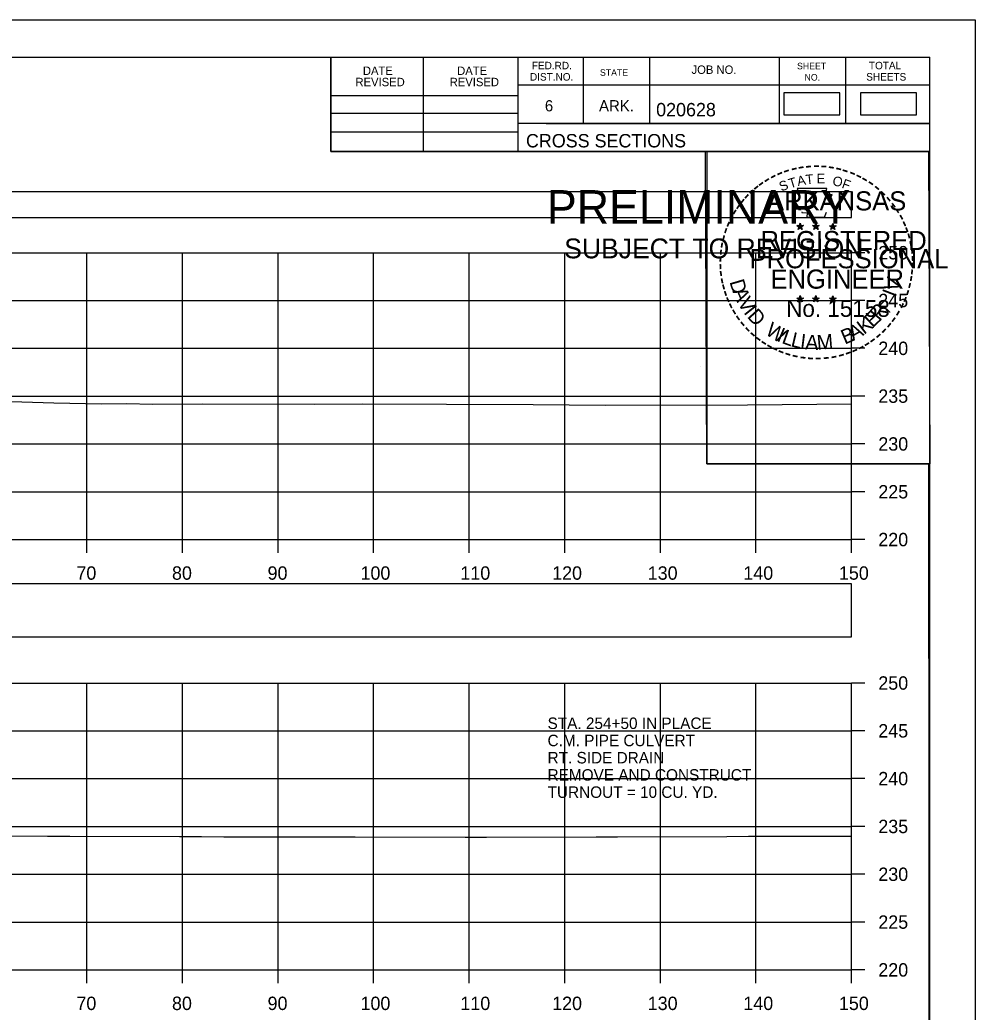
# Model space of a CAD drawing. Extents: x 1369627 to 1374022, y 380035 to 398173.
# Drawn here: x 1372161.5 to 1372261.5, y 392095.3 to 392199 of the extents above; entities that cross this region are included whole.
import ezdxf

# ---------------------------------------------------------------- set-up
doc = ezdxf.new("R2010")
doc.units = 0
for name, color, linetype in [('Default', 7, 'Continuous'), ('R_Axis', 7, 'Continuous'), ('R_Axis Annot', 7, 'Continuous'), ('R_Border', 7, 'Continuous'), ('R_Border PE', 7, 'Continuous'), ('R_Border Prem', 7, 'Continuous'), ('R_Exist Surface', 7, 'Continuous'), ('R_Grid', 7, 'Continuous'), ('R_No Plot', 7, 'Continuous'), ('R_Water', 7, 'Continuous')]:
    doc.layers.add(name, color=color, linetype=linetype)

msp = doc.modelspace()

# ---------------------------------------------------------------- linework, layer by layer
at = {"layer": 'Default'}
for points in [[(1372241.46, 392189.11), (1372247.3, 392189.11), (1372247.3, 392191.42), (1372241.46, 392191.42)], [(1372249.48, 392189.11), (1372255.32, 392189.11), (1372255.32, 392191.42), (1372249.48, 392191.42)], [(1371948.53, 392178.36), (1372248.53, 392178.36), (1372248.53, 392181.06), (1371948.53, 392181.06)], [(1371948.53, 392134.53), (1372248.53, 392134.53), (1372248.53, 392140.05), (1371948.53, 392140.05)]]:
    msp.add_lwpolyline(points, close=True, dxfattribs=at)
at = {"layer": 'R_Axis'}
for p, q in [((1372248.53, 392144.69), (1372248.53, 392174.69)), ((1372249.93, 392174.69), (1372248.53, 392174.69)), ((1372249.93, 392169.69), (1372248.53, 392169.69)), ((1372249.93, 392164.69), (1372248.53, 392164.69)), ((1372249.93, 392159.69), (1372248.53, 392159.69)), ((1372249.93, 392154.69), (1372248.53, 392154.69)), ((1372249.93, 392149.69), (1372248.53, 392149.69)), ((1371948.53, 392144.69), (1372248.53, 392144.69)), ((1372168.53, 392143.29), (1372168.53, 392144.69)), ((1372178.53, 392143.29), (1372178.53, 392144.69)), ((1372188.53, 392143.29), (1372188.53, 392144.69)), ((1372198.53, 392143.29), (1372198.53, 392144.69)), ((1372208.53, 392143.29), (1372208.53, 392144.69)), ((1372218.53, 392143.29), (1372218.53, 392144.69)), ((1372228.53, 392143.29), (1372228.53, 392144.69)), ((1372238.53, 392143.29), (1372238.53, 392144.69)), ((1372248.53, 392143.29), (1372248.53, 392144.69)), ((1372249.93, 392144.69), (1372248.53, 392144.69)), ((1372248.53, 392099.69), (1372248.53, 392129.69)), ((1372249.93, 392129.69), (1372248.53, 392129.69)), ((1372249.93, 392124.69), (1372248.53, 392124.69)), ((1372249.93, 392119.69), (1372248.53, 392119.69)), ((1372249.93, 392114.69), (1372248.53, 392114.69)), ((1372249.93, 392109.69), (1372248.53, 392109.69)), ((1372249.93, 392104.69), (1372248.53, 392104.69)), ((1371948.53, 392099.69), (1372248.53, 392099.69)), ((1372168.53, 392098.29), (1372168.53, 392099.69)), ((1372178.53, 392098.29), (1372178.53, 392099.69)), ((1372188.53, 392098.29), (1372188.53, 392099.69)), ((1372198.53, 392098.29), (1372198.53, 392099.69)), ((1372208.53, 392098.29), (1372208.53, 392099.69)), ((1372218.53, 392098.29), (1372218.53, 392099.69)), ((1372228.53, 392098.29), (1372228.53, 392099.69)), ((1372238.53, 392098.29), (1372238.53, 392099.69)), ((1372248.53, 392098.29), (1372248.53, 392099.69)), ((1372249.93, 392099.69), (1372248.53, 392099.69))]:
    msp.add_line(p, q, dxfattribs=at)
at = {"layer": 'R_Border'}
for p, q in [((1371940.53, 392195.15), (1372256.71, 392195.15)), ((1372194.07, 392185.27), (1372194.07, 392195.15)), ((1372203.75, 392185.27), (1372203.75, 392195.15)), ((1372213.61, 392195.15), (1372213.61, 392185.27)), ((1372220.45, 392195.15), (1372220.45, 392188.21)), ((1372227.39, 392195.15), (1372227.39, 392188.21)), ((1372240.97, 392195.15), (1372240.97, 392188.21)), ((1372247.91, 392195.15), (1372247.91, 392188.21)), ((1372256.71, 391989.69), (1372256.71, 392195.15)), ((1372256.71, 392192.21), (1372213.61, 392192.21)), ((1372256.71, 392192.23), (1372256.71, 392192.23)), ((1372194.07, 392191.13), (1372213.61, 392191.13)), ((1372194.07, 392189.27), (1372213.61, 392189.27)), ((1372256.71, 392188.21), (1372213.61, 392188.21)), ((1372216.57, 392188.21), (1372256.71, 392188.21)), ((1372194.07, 392187.33), (1372213.61, 392187.33)), ((1372256.71, 392185.27), (1372194.07, 392185.27))]:
    msp.add_line(p, q, dxfattribs=at)
at = {"layer": 'R_Border PE'}
for p, q in [((1372242.79, 392177.52), (1372243.14, 392177.41)), ((1372242.79, 392177.52), (1372243.05, 392177.48)), ((1372242.79, 392177.52), (1372243.03, 392177.4)), ((1372242.93, 392177.11), (1372243.14, 392177.41)), ((1372242.93, 392177.11), (1372243.05, 392177.36)), ((1372242.93, 392177.11), (1372243.14, 392177.33)), ((1372243.14, 392177.78), (1372243.1, 392177.52)), ((1372243.14, 392177.41), (1372243.14, 392177.78)), ((1372243.14, 392177.78), (1372243.19, 392177.53)), ((1372243.49, 392177.52), (1372243.14, 392177.41)), ((1372243.36, 392177.11), (1372243.14, 392177.41)), ((1372243.36, 392177.11), (1372243.14, 392177.33)), ((1372243.49, 392177.52), (1372243.2, 392177.47)), ((1372243.36, 392177.11), (1372243.22, 392177.41)), ((1372243.49, 392177.52), (1372243.29, 392177.42)), ((1372244.46, 392177.52), (1372244.81, 392177.41)), ((1372244.46, 392177.52), (1372244.72, 392177.48)), ((1372244.46, 392177.52), (1372244.7, 392177.4)), ((1372244.6, 392177.11), (1372244.81, 392177.41)), ((1372244.6, 392177.11), (1372244.72, 392177.36)), ((1372244.6, 392177.11), (1372244.81, 392177.33)), ((1372244.81, 392177.78), (1372244.77, 392177.52)), ((1372244.81, 392177.41), (1372244.81, 392177.78)), ((1372244.81, 392177.78), (1372244.86, 392177.53)), ((1372245.16, 392177.52), (1372244.81, 392177.41)), ((1372245.03, 392177.11), (1372244.81, 392177.41)), ((1372245.03, 392177.11), (1372244.81, 392177.33)), ((1372245.16, 392177.52), (1372244.87, 392177.47)), ((1372245.03, 392177.11), (1372244.89, 392177.41)), ((1372245.16, 392177.52), (1372244.96, 392177.42)), ((1372246.23, 392177.51), (1372246.58, 392177.4)), ((1372246.23, 392177.51), (1372246.48, 392177.47)), ((1372246.23, 392177.51), (1372246.47, 392177.39)), ((1372246.36, 392177.1), (1372246.58, 392177.4)), ((1372246.36, 392177.1), (1372246.49, 392177.35)), ((1372246.36, 392177.1), (1372246.58, 392177.32)), ((1372246.58, 392177.76), (1372246.54, 392177.51)), ((1372246.58, 392177.4), (1372246.58, 392177.76)), ((1372246.58, 392177.76), (1372246.63, 392177.51)), ((1372246.92, 392177.51), (1372246.58, 392177.4)), ((1372246.79, 392177.1), (1372246.58, 392177.4)), ((1372246.79, 392177.1), (1372246.58, 392177.32)), ((1372246.92, 392177.51), (1372246.64, 392177.46)), ((1372246.79, 392177.1), (1372246.65, 392177.39)), ((1372246.92, 392177.51), (1372246.72, 392177.41)), ((1372242.79, 392169.95), (1372243.14, 392169.84)), ((1372242.79, 392169.95), (1372243.04, 392169.9)), ((1372242.79, 392169.95), (1372243.03, 392169.83)), ((1372242.92, 392169.54), (1372243.14, 392169.84)), ((1372242.92, 392169.54), (1372243.05, 392169.79)), ((1372242.92, 392169.54), (1372243.14, 392169.76)), ((1372243.14, 392170.2), (1372243.1, 392169.95)), ((1372243.14, 392169.84), (1372243.14, 392170.2)), ((1372243.14, 392170.2), (1372243.19, 392169.95)), ((1372243.49, 392169.95), (1372243.14, 392169.84)), ((1372243.35, 392169.54), (1372243.14, 392169.84)), ((1372243.35, 392169.54), (1372243.14, 392169.76)), ((1372243.49, 392169.95), (1372243.2, 392169.9)), ((1372243.35, 392169.54), (1372243.22, 392169.83)), ((1372243.49, 392169.95), (1372243.28, 392169.85)), ((1372244.46, 392169.95), (1372244.81, 392169.84)), ((1372244.46, 392169.95), (1372244.71, 392169.9)), ((1372244.46, 392169.95), (1372244.7, 392169.83)), ((1372244.59, 392169.54), (1372244.81, 392169.84)), ((1372244.59, 392169.54), (1372244.72, 392169.79)), ((1372244.59, 392169.54), (1372244.81, 392169.76)), ((1372244.81, 392170.2), (1372244.77, 392169.95)), ((1372244.81, 392169.84), (1372244.81, 392170.2)), ((1372244.81, 392170.2), (1372244.86, 392169.95)), ((1372245.16, 392169.95), (1372244.81, 392169.84)), ((1372245.02, 392169.54), (1372244.81, 392169.84)), ((1372245.02, 392169.54), (1372244.81, 392169.76)), ((1372245.16, 392169.95), (1372244.87, 392169.9)), ((1372245.02, 392169.54), (1372244.88, 392169.83)), ((1372245.16, 392169.95), (1372244.95, 392169.85)), ((1372246.23, 392169.94), (1372246.58, 392169.83)), ((1372246.23, 392169.94), (1372246.48, 392169.89)), ((1372246.23, 392169.94), (1372246.46, 392169.82)), ((1372246.36, 392169.53), (1372246.58, 392169.83)), ((1372246.36, 392169.53), (1372246.49, 392169.78)), ((1372246.58, 392170.19), (1372246.53, 392169.94)), ((1372246.58, 392169.83), (1372246.58, 392170.19)), ((1372246.58, 392170.19), (1372246.62, 392169.94)), ((1372246.92, 392169.94), (1372246.58, 392169.83)), ((1372246.79, 392169.53), (1372246.58, 392169.83)), ((1372246.92, 392169.94), (1372246.64, 392169.89)), ((1372246.79, 392169.53), (1372246.65, 392169.82)), ((1372246.92, 392169.94), (1372246.72, 392169.84)), ((1372246.36, 392169.53), (1372246.57, 392169.75)), ((1372246.79, 392169.53), (1372246.57, 392169.75))]:
    msp.add_line(p, q, dxfattribs=at)
for points in [[(1372242.84, 392181.4), (1372243.1, 392180.57)], [(1372246.35, 392180.48), (1372246.49, 392180.76), (1372245.8, 392180.74), (1372245.95, 392181.4), (1372242.84, 392181.4)], [(1372243.33, 392178.98), (1372243.33, 392178.89), (1372243.89, 392178.87), (1372243.84, 392178.4), (1372245.71, 392178.4), (1372245.91, 392178.93)], [(1372243.14, 392177.78), (1372243.36, 392177.11), (1372242.79, 392177.52), (1372243.49, 392177.52), (1372242.93, 392177.11), (1372243.14, 392177.78)], [(1372244.81, 392177.78), (1372245.03, 392177.11), (1372244.46, 392177.52), (1372245.16, 392177.52), (1372244.6, 392177.11), (1372244.81, 392177.78)], [(1372246.58, 392177.76), (1372246.79, 392177.1), (1372246.23, 392177.51), (1372246.92, 392177.51), (1372246.36, 392177.1), (1372246.58, 392177.76)], [(1372243.14, 392170.2), (1372243.35, 392169.54), (1372242.79, 392169.95), (1372243.49, 392169.95), (1372242.92, 392169.54), (1372243.14, 392170.2)], [(1372244.81, 392170.2), (1372245.02, 392169.54), (1372244.46, 392169.95), (1372245.16, 392169.95), (1372244.59, 392169.54), (1372244.81, 392170.2)], [(1372246.58, 392170.19), (1372246.79, 392169.53), (1372246.23, 392169.94), (1372246.92, 392169.94), (1372246.36, 392169.53), (1372246.58, 392170.19)]]:
    msp.add_lwpolyline(points, dxfattribs=at)
for centre, radius in [((1372243.14, 392177.41), 0.172), ((1372243.14, 392177.41), 0.145), ((1372243.14, 392177.41), 0.116), ((1372243.14, 392177.41), 0.0991), ((1372243.14, 392177.41), 0.0747), ((1372243.14, 392177.41), 0.0495), ((1372243.14, 392177.41), 0.0296), ((1372244.81, 392177.41), 0.172), ((1372244.81, 392177.41), 0.145), ((1372244.81, 392177.41), 0.116), ((1372244.81, 392177.41), 0.0991), ((1372244.81, 392177.41), 0.0747), ((1372244.81, 392177.41), 0.0495), ((1372244.81, 392177.41), 0.0296), ((1372246.58, 392177.4), 0.172), ((1372246.58, 392177.4), 0.145), ((1372246.58, 392177.4), 0.116), ((1372246.58, 392177.4), 0.0991), ((1372246.58, 392177.4), 0.0747), ((1372246.58, 392177.4), 0.0495), ((1372246.58, 392177.4), 0.0296), ((1372243.14, 392169.84), 0.172), ((1372243.14, 392169.84), 0.145), ((1372243.14, 392169.84), 0.116), ((1372243.14, 392169.84), 0.0991), ((1372243.14, 392169.84), 0.0747), ((1372243.14, 392169.84), 0.0495), ((1372243.14, 392169.84), 0.0296), ((1372244.81, 392169.84), 0.172), ((1372244.81, 392169.84), 0.145), ((1372244.81, 392169.84), 0.116), ((1372244.81, 392169.84), 0.0991), ((1372244.81, 392169.84), 0.0747), ((1372244.81, 392169.84), 0.0495), ((1372244.81, 392169.84), 0.0296), ((1372246.57, 392169.83), 0.172), ((1372246.57, 392169.83), 0.145), ((1372246.57, 392169.83), 0.116), ((1372246.57, 392169.83), 0.0991), ((1372246.57, 392169.83), 0.0747), ((1372246.57, 392169.83), 0.0495), ((1372246.57, 392169.83), 0.0296)]:
    msp.add_circle(centre, radius, dxfattribs=at)
at = {"layer": 'R_Exist Surface'}
for points in [[(1372159.49, 392159.17), (1372165.07, 392158.98), (1372170.05, 392158.87), (1372172.67, 392158.93), (1372175.45, 392158.85), (1372180.61, 392158.88), (1372192.31, 392158.85), (1372197.39, 392158.88), (1372206.15, 392158.84), (1372215.24, 392158.8), (1372222.76, 392158.73), (1372237.65, 392158.78), (1372248.53, 392158.88)], [(1372152.95, 392113.7), (1372164.4, 392113.68), (1372166.74, 392113.67), (1372178.23, 392113.65), (1372180.53, 392113.64), (1372182.86, 392113.62), (1372194.32, 392113.6), (1372196.6, 392113.59), (1372208.11, 392113.57), (1372210.35, 392113.58), (1372221.8, 392113.61), (1372224.05, 392113.62), (1372235.5, 392113.65), (1372237.75, 392113.66), (1372248.53, 392113.69)]]:
    msp.add_lwpolyline(points, dxfattribs=at)
at = {"layer": 'R_Grid'}
for p, q in [((1371948.53, 392174.69), (1372248.53, 392174.69)), ((1372168.53, 392144.69), (1372168.53, 392174.69)), ((1372178.53, 392144.69), (1372178.53, 392174.69)), ((1372188.53, 392144.69), (1372188.53, 392174.69)), ((1372198.53, 392144.69), (1372198.53, 392174.69)), ((1372208.53, 392144.69), (1372208.53, 392174.69)), ((1372218.53, 392144.69), (1372218.53, 392174.69)), ((1372228.53, 392144.69), (1372228.53, 392174.69)), ((1372238.53, 392144.69), (1372238.53, 392174.69)), ((1372248.53, 392144.69), (1372248.53, 392174.69)), ((1371948.53, 392169.69), (1372248.53, 392169.69)), ((1371948.53, 392164.69), (1372248.53, 392164.69)), ((1371948.53, 392159.69), (1372248.53, 392159.69)), ((1371948.53, 392154.69), (1372248.53, 392154.69)), ((1371948.53, 392149.69), (1372248.53, 392149.69)), ((1371948.53, 392144.69), (1372248.53, 392144.69)), ((1371948.53, 392129.69), (1372248.53, 392129.69)), ((1372168.53, 392099.69), (1372168.53, 392129.69)), ((1372178.53, 392099.69), (1372178.53, 392129.69)), ((1372188.53, 392099.69), (1372188.53, 392129.69)), ((1372198.53, 392099.69), (1372198.53, 392129.69)), ((1372208.53, 392099.69), (1372208.53, 392129.69)), ((1372218.53, 392099.69), (1372218.53, 392129.69)), ((1372228.53, 392099.69), (1372228.53, 392129.69)), ((1372238.53, 392099.69), (1372238.53, 392129.69)), ((1372248.53, 392099.69), (1372248.53, 392129.69)), ((1371948.53, 392124.69), (1372248.53, 392124.69)), ((1371948.53, 392119.69), (1372248.53, 392119.69)), ((1371948.53, 392114.69), (1372248.53, 392114.69)), ((1371948.53, 392109.69), (1372248.53, 392109.69)), ((1371948.53, 392104.69), (1372248.53, 392104.69)), ((1371948.53, 392099.69), (1372248.53, 392099.69))]:
    msp.add_line(p, q, dxfattribs=at)
at = {"layer": 'R_No Plot'}
for p, q in [((1371928.13, 392199.04), (1372261.46, 392199.04)), ((1372232.74, 392162.81), (1372232.74, 392162.81))]:
    msp.add_line(p, q, dxfattribs=at)
for points in [[(1371928.12, 392199.04), (1372261.46, 392199.04), (1372261.46, 391985.7), (1371928.12, 391985.7)], [(1372174.45, 392195.15), (1372194.07, 392195.15), (1372194.07, 392185.27), (1372210.18, 392185.27), (1372233.38, 392185.27), (1372233.38, 392152.6), (1372256.59, 392152.6), (1372256.71, 391989.69), (1371940.53, 391989.69), (1371940.53, 392195.15)], [(1372233.24, 392185.27), (1372256.59, 392185.27), (1372256.73, 392152.6), (1372233.38, 392152.6)]]:
    msp.add_lwpolyline(points, close=True, dxfattribs=at)

# ---------------------------------------------------------------- texts
at = {"layer": 'R_Axis Annot'}
for s, p in [('250', (1372251.33, 392173.99)), ('245', (1372251.33, 392168.99)), ('240', (1372251.33, 392163.99)), ('235', (1372251.33, 392158.99)), ('230', (1372251.33, 392153.99)), ('225', (1372251.33, 392148.99)), ('220', (1372251.33, 392143.99)), ('70', (1372167.44, 392140.49)), ('80', (1372177.44, 392140.49)), ('90', (1372187.44, 392140.49)), ('100', (1372197.16, 392140.49)), ('110', (1372207.61, 392140.49)), ('120', (1372217.21, 392140.49)), ('130', (1372227.21, 392140.49)), ('140', (1372237.21, 392140.49)), ('150', (1372247.21, 392140.49)), ('250', (1372251.33, 392128.99)), ('245', (1372251.33, 392123.99)), ('240', (1372251.33, 392118.99)), ('235', (1372251.33, 392113.99)), ('230', (1372251.33, 392108.99)), ('225', (1372251.33, 392103.99)), ('220', (1372251.33, 392098.99)), ('70', (1372167.44, 392095.49)), ('80', (1372177.44, 392095.49)), ('90', (1372187.44, 392095.49)), ('100', (1372197.16, 392095.49)), ('110', (1372207.61, 392095.49)), ('120', (1372217.21, 392095.49)), ('130', (1372227.21, 392095.49)), ('140', (1372237.21, 392095.49)), ('150', (1372247.21, 392095.49))]:
    msp.add_text(s, height=1.4, dxfattribs=at).set_placement(p)
at = {"layer": 'R_Border'}
for s, height, p in [('TOTAL', 0.782, (1372250.35, 392193.87)), ('DATE', 0.879, (1372197.41, 392193.28)), ('DATE', 0.879, (1372207.27, 392193.28)), ('FED.RD.', 0.782, (1372215.09, 392193.87)), ('STATE', 0.684, (1372222.21, 392193.19)), ('JOB NO.', 0.879, (1372231.79, 392193.39)), ('SHEET', 0.684, (1372242.83, 392193.87)), ('REVISED', 0.879, (1372196.63, 392192.1)), ('REVISED', 0.879, (1372206.49, 392192.1)), ('DIST.NO.', 0.782, (1372214.89, 392192.69)), ('NO.', 0.684, (1372243.61, 392192.69)), ('SHEETS', 0.782, (1372250.07, 392192.69)), ('6', 1.17, (1372216.45, 392189.47)), ('ARK.', 1.172, (1372222.11, 392189.47)), ('020628', 1.4, (1372228.09, 392188.95)), ('CROSS SECTIONS', 1.4, (1372214.47, 392185.7))]:
    msp.add_text(s, height=height, rotation=360, dxfattribs=at).set_placement(p)
at = {"layer": 'R_Border PE'}
for s, height, rotation, p in [('-', 1.6, 19.1761, (1372241.58, 392182.53)), ('-', 1.6, 13.6301, (1372242.33, 392182.77)), ('-', 1.6, 10.2193, (1372243.01, 392182.93)), ('-', 1.6, 5.8968, (1372243.74, 392183.04)), ('-', 1.6, 0.1862, (1372244.51, 392183.11)), ('-', 1.6, 357.743, (1372245.24, 392183.1)), ('-', 1.6, 352.1617, (1372245.98, 392183.04)), ('-', 1.6, 347.2049, (1372246.7, 392182.93)), ('-', 1.6, 342.3362, (1372247.33, 392182.77)), ('-', 1.6, 34.0636, (1372239.72, 392181.57)), ('-', 1.6, 28.7918, (1372240.32, 392181.94)), ('-', 1.6, 24.3072, (1372240.95, 392182.26)), ('S', 1, 21.594, (1372241.19, 392181.08)), ('T', 1, 16.4036, (1372242.1, 392181.41)), ('A', 1, 11.2132, (1372242.93, 392181.66)), ('T', 1, 6.0228, (1372243.78, 392181.83)), ('E', 1, 0.8323, (1372244.88, 392181.94)), ('O', 1, 350.4515, (1372246.49, 392181.73)), ('F', 1, 340.0707, (1372247.44, 392181.5)), ('-', 1.6, 337.8551, (1372248.07, 392182.55)), ('-', 1.6, 334.1211, (1372248.7, 392182.28)), ('-', 1.6, 329.6409, (1372249.28, 392182)), ('-', 1.6, 42.9622, (1372238.23, 392180.38)), ('-', 1.6, 38.9507, (1372238.67, 392180.8)), ('-', 1.6, 36.2317, (1372239.14, 392181.18)), ('-', 1.6, 325.8627, (1372249.92, 392181.64)), ('-', 1.6, 320.5297, (1372250.53, 392181.21)), ('-', 1.6, 50.6142, (1372237.38, 392179.42)), ('-', 1.6, 48.423, (1372237.78, 392179.9)), ('ARKANSAS', 2, 360, (1372239.69, 392179.11)), ('-', 1.6, 315.5786, (1372251.13, 392180.72)), ('-', 1.6, 309.8797, (1372251.7, 392180.17)), ('-', 1.6, 58.0706, (1372236.64, 392178.32)), ('-', 1.6, 54.2325, (1372236.97, 392178.85)), ('-', 1.6, 306.6522, (1372252.22, 392179.57)), ('-', 1.4, 303.6753, (1372252.71, 392179)), ('-', 1.6, 62.8713, (1372236.33, 392177.71)), ('-', 1.6, 299.6684, (1372253.03, 392178.4)), ('-', 1.6, 72.3945, (1372235.85, 392176.47)), ('-', 1.6, 67.7743, (1372236.07, 392177.1)), ('-', 1.6, 294.6628, (1372253.35, 392177.78)), ('-', 1.6, 290.5728, (1372253.61, 392177.21)), ('-', 1.6, 75.461, (1372235.66, 392175.75)), ('REGISTERED', 2, 360, (1372239.01, 392174.96)), ('-', 1.6, 285.1233, (1372253.84, 392176.63)), ('-', 1.6, 85.1863, (1372235.45, 392174.35)), ('-', 1.6, 81.2013, (1372235.52, 392175.04)), ('PROFESSIONAL', 2, 360, (1372237.86, 392173.06)), ('-', 1.6, 280.5493, (1372254.04, 392175.88)), ('-', 1.6, 276.5962, (1372254.21, 392175.12)), ('-', 1.6, 89.0622, (1372235.42, 392173.65)), ('-', 1.6, 274.3301, (1372254.27, 392174.39)), ('-', 1.6, 94.1959, (1372235.46, 392172.92)), ('ENGINEER', 2, 360, (1372240.05, 392170.93)), ('-', 1.6, 263.5172, (1372254.28, 392173.1)), ('-', 1.6, 269.9407, (1372254.3, 392173.76)), ('-', 1.6, 98.9479, (1372235.53, 392172.26)), ('-', 1.6, 101.7149, (1372235.66, 392171.52)), ('D', 1.54, 286.2848, (1372235.75, 392171.66)), ('V', 1.54, 72.6573, (1372253.35, 392170.5)), ('-', 1.6, 260.9953, (1372254.21, 392172.44)), ('-', 1.6, 105.4578, (1372235.83, 392170.93)), ('I', 1.54, 69.0301, (1372253.12, 392169.96)), ('-', 1.6, 252.8681, (1372253.92, 392171.04)), ('-', 1.6, 255.7626, (1372254.1, 392171.76)), ('-', 1.6, 109.0874, (1372236.04, 392170.3)), ('-', 1.6, 114.0643, (1372236.3, 392169.7)), ('A', 1.54, 292.7835, (1372236.05, 392170.66)), ('V', 1.54, 300.7936, (1372236.56, 392169.48)), ('No. 15158', 1.757, 360, (1372241.69, 392167.98)), ('-', 1.6, 247.8887, (1372253.7, 392170.37)), ('-', 1.6, 115.7289, (1372236.6, 392169.08)), ('-', 1.6, 120.4471, (1372236.96, 392168.5)), ('I', 1.54, 308.3502, (1372237.19, 392168.44)), ('D', 1.54, 311.9774, (1372237.54, 392167.98)), ('E', 1.54, 44.0175, (1372250.74, 392166.77)), ('R', 1.54, 50.3651, (1372251.47, 392167.47)), (',', 1.54, 57.4684, (1372252.2, 392168.36)), ('-', 1.6, 244.6197, (1372253.43, 392169.74)), ('-', 1.6, 125.8934, (1372237.36, 392167.94)), ('K', 1.54, 36.9143, (1372249.83, 392166.08)), ('-', 1.6, 233.8452, (1372252.64, 392168.34)), ('-', 1.6, 239.0712, (1372253.04, 392168.99)), ('-', 1.6, 130.7181, (1372237.82, 392167.39)), ('-', 1.6, 134.2238, (1372238.34, 392166.84)), ('W', 1.54, 328.0731, (1372239.42, 392166.21)), ('I', 1.54, 336.6877, (1372240.61, 392165.5)), ('L', 1.54, 340.3149, (1372241.14, 392165.26)), ('B', 1.54, 22.8589, (1372247.82, 392165.07)), ('A', 1.54, 28.9042, (1372248.71, 392165.44)), ('-', 1.6, 225.7653, (1372251.73, 392167.21)), ('-', 1.6, 231.2538, (1372252.21, 392167.77)), ('-', 1.6, 138.9338, (1372238.86, 392166.38)), ('-', 1.6, 144.6463, (1372239.42, 392165.97)), ('L', 1.54, 346.6625, (1372242.1, 392164.91)), ('I', 1.54, 353.0101, (1372243.09, 392164.68)), ('A', 1.54, 356.6373, (1372243.66, 392164.59)), ('M', 1.54, 4.6473, (1372244.95, 392164.53)), ('-', 1.6, 215.7363, (1372250.66, 392166.23)), ('-', 1.6, 221.0851, (1372251.21, 392166.7)), ('-', 1.6, 148.0898, (1372239.98, 392165.6)), ('-', 1.6, 151.5704, (1372240.56, 392165.27)), ('-', 1.6, 154.6002, (1372241.08, 392165.03)), ('-', 1.6, 204.2516, (1372248.94, 392165.17)), ('-', 1.6, 207.3568, (1372249.57, 392165.49)), ('-', 1.6, 212.2491, (1372250.12, 392165.84)), ('-', 1.6, 158.5612, (1372241.71, 392164.77)), ('-', 1.6, 162.7983, (1372242.39, 392164.56)), ('-', 1.6, 167.5555, (1372243.11, 392164.4)), ('-', 1.6, 173.1155, (1372243.88, 392164.29)), ('-', 1.6, 176.5183, (1372244.63, 392164.23)), ('AAMU', 0.00002, 360, (1372244.74, 392164.53)), ('-', 1.6, 181.5918, (1372245.37, 392164.25)), ('-', 1.6, 185.8167, (1372246.18, 392164.33)), ('-', 1.6, 191.2858, (1372246.92, 392164.46)), ('-', 1.6, 195.4743, (1372247.65, 392164.66)), ('-', 1.6, 199.4643, (1372248.31, 392164.9))]:
    msp.add_text(s, height=height, rotation=rotation, dxfattribs=at).set_placement(p)
at = {"layer": 'R_Border Prem'}
for s, height, p in [('PRELIMINARY', 3.5, (1372216.66, 392177.73)), ('DWB', 0.01, (1372217.41, 392179.58)), ('SUBJECT TO REVISION', 2.0751, (1372218.47, 392174.1))]:
    msp.add_text(s, height=height, rotation=360, dxfattribs=at).set_placement(p)
at = {"layer": 'R_Water'}
for s, p in [('STA. 254+50 IN PLACE', (1372216.73, 392124.88)), ('C.M. PIPE CULVERT', (1372216.73, 392123.08)), ('RT. SIDE DRAIN', (1372216.73, 392121.28)), ('REMOVE AND CONSTRUCT', (1372216.73, 392119.48)), ('TURNOUT = 10 CU. YD.', (1372216.73, 392117.68))]:
    msp.add_text(s, height=1.2, dxfattribs=at).set_placement(p)

doc.saveas('drawing.dxf')
